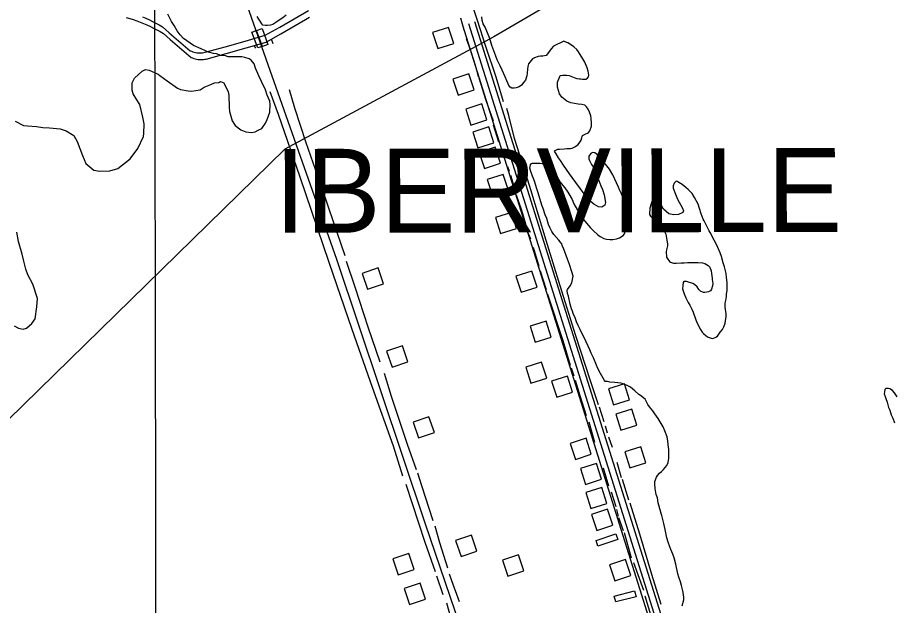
# Model space of a CAD drawing. Extents: x 3324104 to 3361979, y 612876 to 638273.
# Drawn here: x 3354198 to 3356289, y 625385 to 626786 of the extents above; entities that cross this region are included whole.
import ezdxf

# ---------------------------------------------------------------- set-up
doc = ezdxf.new("R2010")
doc.units = 0
for name, color, linetype in [('V-BLDG-OTLN', 7, 'Continuous'), ('V-BRDG-OTLN', 7, 'Continuous'), ('V-GRID-MAJR', 7, 'Continuous'), ('V-ROAD-CNTR', 7, 'Continuous'), ('V-SITE-VEGE', 7, 'Continuous'), ('V-TOPO-GNAM-IDEN', 7, 'Continuous'), ('V-TOPO-SHOR', 7, 'Continuous'), ('V-UTIL-LINE', 7, 'Continuous')]:
    doc.layers.add(name, color=color, linetype=linetype)

msp = doc.modelspace()

# ---------------------------------------------------------------- linework, layer by layer
at = {"layer": 'V-BLDG-OTLN'}
for points in [[(3355238.3, 626724.1), (3355226, 626762.1), (3355187.9, 626749.9), (3355200.2, 626711.8)], [(3355286.6, 626613.3), (3355274.4, 626651.4), (3355236.3, 626639.1), (3355248.6, 626601.1)], [(3355317.2, 626541.8), (3355305, 626579.9), (3355266.9, 626567.6), (3355279.1, 626529.5)], [(3355334.1, 626487.1), (3355321.9, 626525.2), (3355283.8, 626512.9), (3355296, 626474.9)], [(3355349.4, 626438.5), (3355337.2, 626476.6), (3355299.1, 626464.3), (3355311.4, 626426.3)], [(3355368.5, 626373.6), (3355356.2, 626411.7), (3355318.1, 626399.4), (3355330.4, 626361.3)], [(3355388, 626283.2), (3355375.8, 626321.3), (3355337.7, 626309), (3355349.9, 626271)], [(3355020, 626176.2), (3355032.8, 626138.3), (3355070.7, 626151.1), (3355057.9, 626189)], [(3355436.7, 626143.2), (3355424.5, 626181.3), (3355386.4, 626169.1), (3355398.6, 626131)], [(3355470.4, 626024.1), (3355458.2, 626062.2), (3355420.1, 626050), (3355432.3, 626011.9)], [(3355078.2, 625990.7), (3355091, 625952.8), (3355128.9, 625965.6), (3355116.1, 626003.5)], [(3355460.1, 625926.4), (3355447.8, 625964.5), (3355409.8, 625952.3), (3355422, 625914.2)], [(3355521.7, 625893.3), (3355509.5, 625931.4), (3355471.4, 625919.2), (3355483.6, 625881.1)], [(3355606.9, 625901.2), (3355618.8, 625863), (3355656.9, 625874.9), (3355645, 625913.1)], [(3355624.8, 625841), (3355636.7, 625802.8), (3355674.9, 625814.7), (3355663, 625852.9)], [(3355141.3, 625821.8), (3355154.1, 625783.9), (3355192, 625796.7), (3355179.2, 625834.6)], [(3355566.2, 625745), (3355554, 625783.1), (3355515.9, 625770.9), (3355528.1, 625732.8)], [(3355646.3, 625751.1), (3355658.2, 625712.9), (3355696.4, 625724.8), (3355684.5, 625763)], [(3355590.5, 625685.4), (3355578.2, 625723.5), (3355540.2, 625711.3), (3355552.4, 625673.2)], [(3355603.4, 625628.1), (3355591.2, 625666.2), (3355553.1, 625653.9), (3355565.3, 625615.9)], [(3355617.1, 625576.1), (3355604.8, 625614.1), (3355566.8, 625601.9), (3355579, 625563.8)], [(3355242.7, 625539.4), (3355255.5, 625501.5), (3355293.4, 625514.3), (3355280.6, 625552.2)], [(3355629.3, 625542), (3355581.9, 625526.2), (3355577.5, 625539.5), (3355624.9, 625555.2)], [(3355143.9, 625470.8), (3355131.1, 625508.7), (3355093.2, 625495.9), (3355105.9, 625458)], [(3355354.5, 625492.9), (3355367, 625454.9), (3355405, 625467.5), (3355392.4, 625505.5)], [(3355660.1, 625456.1), (3355647.9, 625494.2), (3355609.8, 625481.9), (3355622, 625443.9)], [(3355171, 625399.8), (3355158.2, 625437.8), (3355120.3, 625425), (3355133.1, 625387.1)], [(3355672.9, 625405.8), (3355624.4, 625393.7), (3355621, 625407.3), (3355669.5, 625419.4)]]:
    msp.add_lwpolyline(points, close=True, dxfattribs=at)
at = {"layer": 'V-BRDG-OTLN'}
msp.add_lwpolyline([(3354771.1, 626713.4), (3354757.2, 626750.7), (3354767.9, 626754.8), (3354781.3, 626759.3), (3354795.2, 626721.1), (3354782.2, 626716.4)], close=True, dxfattribs=at)
msp.add_lwpolyline([(3354782.2, 626716.4), (3354775.9, 626733.5), (3354767.9, 626754.8)], dxfattribs=at)
at = {"layer": 'V-GRID-MAJR'}
msp.add_spline([(3354542.6, 618302.9), (3354530.3, 624362.2), (3354517.9, 630423.5), (3354505.6, 636484.8), (3354505.6, 636486.7)], degree=3, dxfattribs=at)
at = {"layer": 'V-ROAD-CNTR'}
for points in [[(3352021.7, 630244.3), (3352651.6, 629771.2), (3353683.7, 628994.4), (3353943.5, 628801.2), (3354006.8, 628745.3), (3354059.1, 628688.9), (3354091.2, 628651.6), (3354110.9, 628626.3), (3354134.3, 628589.9), (3354154.4, 628550.8), (3354177.8, 628494.1), (3354236, 628339.1), (3354477.5, 627603.8), (3354685.1, 626987.4), (3354756.4, 626784.5), (3354959, 626210.1), (3355169.5, 625581.4), (3355397.3, 624912.7), (3355884.2, 623441.8)], [(3356251.3, 623612.2), (3355260.1, 626766.4)], [(3356265.7, 623616.7), (3355274.4, 626770.8)], [(3356280, 623621.2), (3355288.7, 626775.3)]]:
    msp.add_lwpolyline(points, dxfattribs=at)
at = {"layer": 'V-SITE-VEGE'}
for p, q in [((3354773.3, 626782.1), (3354769.4, 626788.4)), ((3354830.8, 626785.3), (3354821.7, 626779.1)), ((3354838.8, 626791.5), (3354830.8, 626785.3)), ((3354777.9, 626774.9), (3354773.3, 626782.1)), ((3354780.6, 626771), (3354777.9, 626774.9)), ((3354783.3, 626767.4), (3354780.6, 626771)), ((3354789.2, 626766.5), (3354783.3, 626767.4)), ((3354794, 626766.5), (3354789.2, 626766.5)), ((3354801.5, 626767.2), (3354794, 626766.5)), ((3354806.6, 626769.5), (3354801.5, 626767.2)), ((3354816.1, 626775.6), (3354806.6, 626769.5)), ((3354821.7, 626779.1), (3354816.1, 626775.6))]:
    msp.add_line(p, q, dxfattribs=at)
for points in [[(3354489.9, 626578.3), (3354482.6, 626590), (3354474.3, 626603.9), (3354471.3, 626612.4), (3354471.5, 626630.4), (3354476.9, 626640.9), (3354495.1, 626657.7), (3354503.7, 626661.8), (3354512.1, 626660.6), (3354519.5, 626657.4), (3354533.2, 626650.8), (3354537.4, 626647.6), (3354555.2, 626634.7), (3354579.4, 626617.4), (3354586.8, 626614.1), (3354604.7, 626610.7), (3354613.2, 626610.6), (3354633.4, 626613.6), (3354643, 626619.8), (3354659, 626626), (3354667.5, 626630.1), (3354678.1, 626631), (3354682.4, 626633.1), (3354689.7, 626629.8), (3354700.1, 626608.5), (3354702.1, 626601.1), (3354702.8, 626571.4), (3354703.7, 626561.8), (3354709.8, 626539.5), (3354717.1, 626528.8), (3354730.7, 626518.1), (3354742.3, 626513.7), (3354756.1, 626511.4), (3354764.6, 626513.4), (3354772, 626517.5), (3354780.6, 626521.7), (3354789.2, 626534.3), (3354793.5, 626542.7), (3354800.1, 626560.6), (3354800.3, 626578.6), (3354799.4, 626586.1), (3354793.2, 626601), (3354789.1, 626613.8), (3354779.8, 626632.9), (3354773.6, 626646.8), (3354765.4, 626664.9), (3354762.4, 626675.5), (3354755, 626684.1), (3354750.8, 626687.3), (3354740.3, 626690.6), (3354732.9, 626691.8), (3354700.1, 626692.2), (3354693.7, 626694.4), (3354683.1, 626695.6), (3354672.6, 626698.9), (3354665.2, 626700), (3354653.6, 626703.4), (3354646.2, 626706.6), (3354635.7, 626711), (3354617.7, 626718.7), (3354593.6, 626735.9), (3354586.3, 626744.5), (3354579, 626754.1), (3354571.7, 626766.9), (3354565.5, 626776.5), (3354556.2, 626793.6)], [(3355415, 626668.7), (3355413.7, 626662.5), (3355413.2, 626653), (3355412.4, 626647.1), (3355409.1, 626636.5), (3355405.5, 626631.4), (3355399.9, 626624.8), (3355394.3, 626620.9), (3355387.2, 626617.9), (3355382.4, 626617.5), (3355376.5, 626617.6), (3355372.6, 626619.6), (3355369.9, 626624), (3355367.6, 626628), (3355364.9, 626634.7), (3355360.7, 626644.2), (3355353.4, 626660.1), (3355348.8, 626670.7), (3355341.5, 626684.6), (3355338.5, 626693.7), (3355329.3, 626719.4), (3355324, 626735.7), (3355312.9, 626762.6), (3355308.7, 626770.9), (3355305.7, 626778.8), (3355305.4, 626787.1)], [(3355561.7, 626458.1), (3355560.5, 626455.4), (3355560.4, 626449.1), (3355561.9, 626444.7), (3355566.9, 626435.2), (3355571.9, 626427.3), (3355576.1, 626418.2), (3355584.2, 626397.6), (3355589.1, 626384.5), (3355592.6, 626375.8), (3355596.7, 626363.5), (3355599.7, 626344.6), (3355598, 626338.7), (3355591.3, 626334.1), (3355583.4, 626334.5), (3355572, 626341.4), (3355563.5, 626348.2), (3355556.5, 626356.2), (3355549.5, 626365.3), (3355520.4, 626404.7), (3355513.8, 626413.4), (3355499.9, 626434.1), (3355493, 626444.8), (3355487.9, 626451.6), (3355482.1, 626460.7), (3355479.4, 626465.8), (3355478.7, 626467.8), (3355486.6, 626471.7), (3355490.5, 626472.4), (3355501.6, 626473.1), (3355507.9, 626473.8), (3355516.2, 626473.7), (3355520.5, 626474.8), (3355526.9, 626477.5), (3355529.6, 626479), (3355534.8, 626482.9), (3355536.8, 626485.6), (3355539.6, 626489.9), (3355541.6, 626493.4), (3355543.7, 626498.9), (3355544.5, 626502.1), (3355544.9, 626504.4), (3355552.8, 626508.3), (3355557.2, 626509.8), (3355559.6, 626512.1), (3355562.8, 626516), (3355566.5, 626527), (3355566.6, 626534.9), (3355565.9, 626545.5), (3355565.2, 626551.4), (3355561.8, 626560.6), (3355558.7, 626567.7), (3355554.8, 626572.8), (3355550.9, 626576.8), (3355543.5, 626578.5), (3355534.8, 626579.4), (3355517.5, 626582.4), (3355507.7, 626586.8), (3355496, 626596), (3355490.6, 626603.6), (3355485.7, 626619.4), (3355485.8, 626631.6), (3355491.1, 626644.9), (3355492.3, 626647.3), (3355497.9, 626648.4), (3355507.3, 626648.7), (3355513.2, 626647.4), (3355521, 626644.2), (3355525, 626643), (3355528.9, 626641.3), (3355531.6, 626640.5), (3355538.3, 626640), (3355541.5, 626640), (3355545.4, 626638.8), (3355552.9, 626638.7), (3355556.9, 626641), (3355559.7, 626644.5), (3355560.1, 626648.4), (3355559, 626657.9), (3355556.4, 626665.8), (3355550.6, 626679.3), (3355546, 626687.2), (3355535.6, 626703.9), (3355531.3, 626709.8), (3355524.3, 626716.2), (3355519.2, 626719.8), (3355509.8, 626725.5), (3355503.6, 626727.9), (3355500.8, 626729.1), (3355476.3, 626717.6), (3355470.7, 626711), (3355461.5, 626699.3), (3355458.3, 626695.4), (3355450.8, 626693.9), (3355444.8, 626694), (3355439.7, 626692.9), (3355431, 626689.8), (3355425.9, 626687.1), (3355419.5, 626679.7), (3355416.6, 626675.4), (3355415, 626668.7)], [(3354192.8, 626538.5), (3354212.8, 626528.7), (3354222.3, 626527.6), (3354243.5, 626526.2), (3354258.3, 626523.9), (3354274.1, 626522.7), (3354299.5, 626520.2), (3354314.3, 626515.8), (3354332.2, 626505), (3354340.5, 626490.1), (3354352.8, 626457.1), (3354361, 626437.9), (3354379.9, 626421.8), (3354393.6, 626419.5), (3354418, 626420.2), (3354437.2, 626426.4), (3354467.1, 626449.3), (3354485.4, 626473.4), (3354498.5, 626501.9), (3354499.7, 626509.3), (3354499.9, 626532.6), (3354497, 626548.5), (3354489.9, 626578.3)], [(3355545.7, 626028.5), (3355539.2, 626042), (3355535, 626052.3), (3355530.7, 626061), (3355527.3, 626070.5), (3355523.1, 626080.8), (3355521.6, 626085.9), (3355519.3, 626091.5), (3355515.9, 626103), (3355511.4, 626121.5), (3355509.1, 626128.3), (3355508.8, 626135), (3355509.2, 626137.7), (3355516, 626146.7), (3355520.1, 626153.3), (3355521.7, 626161.6), (3355522.6, 626169.8), (3355519.6, 626180.1), (3355513.9, 626197.1), (3355509, 626209.8), (3355500.6, 626233.5), (3355496.7, 626242.3), (3355495.6, 626246.2), (3355494.5, 626248.2), (3355489, 626255), (3355477, 626268.5), (3355471.9, 626275.7), (3355468.1, 626283.6), (3355464.3, 626292.7), (3355460.1, 626306.5), (3355456.3, 626315.6), (3355451.4, 626330.3), (3355448.3, 626339), (3355444.5, 626352), (3355438.5, 626370.2), (3355436.6, 626377.7), (3355433.2, 626387.6), (3355431.6, 626393.2), (3355428.2, 626401.9), (3355426.3, 626407.4), (3355421.7, 626418.5), (3355420.2, 626424.8), (3355419.9, 626426.8), (3355421.5, 626434.7), (3355423.9, 626438.2), (3355425.9, 626438.5), (3355430.6, 626438.9), (3355444, 626438.7), (3355448.8, 626438.3), (3355457, 626435.4), (3355463.3, 626432.6), (3355471.5, 626427.3), (3355476.1, 626422.9), (3355480.8, 626413.8), (3355484.2, 626407.9), (3355492.3, 626393.2), (3355498.5, 626385.6), (3355502.8, 626380.1), (3355509.8, 626369.3), (3355512.5, 626365.8), (3355520.2, 626352.3), (3355524.4, 626342), (3355533.3, 626326.9), (3355547.9, 626304.3), (3355554.5, 626295.9), (3355563.9, 626284.8), (3355570.5, 626278), (3355581.8, 626267.6), (3355587.6, 626264), (3355595.8, 626259.1), (3355602.1, 626257.5), (3355610.4, 626257), (3355617.1, 626256.9), (3355626.2, 626258.4), (3355633.7, 626261), (3355642.4, 626266.1), (3355645.2, 626270.4), (3355647.3, 626279.4), (3355647.7, 626308.1), (3355648.6, 626320.3), (3355647.9, 626329.8), (3355646.1, 626344.4), (3355643.5, 626352.3), (3355638.1, 626365.8), (3355633.5, 626375.3), (3355630.8, 626381.2), (3355626.6, 626391.9), (3355617.4, 626410.9), (3355609.3, 626424.4), (3355600, 626436.4), (3355596.9, 626439.6), (3355593.8, 626443.5), (3355589.9, 626447.5), (3355584.5, 626452.7), (3355582.1, 626455.5), (3355580.2, 626459.1), (3355577.9, 626461.1), (3355574.3, 626463.5), (3355569.6, 626463.9), (3355566.1, 626462.4), (3355561.7, 626458.1)], [(3355888.2, 626121), (3355888.7, 626126.9), (3355890, 626135.1), (3355890.2, 626154), (3355888.8, 626166.3), (3355887.3, 626175.7), (3355883.6, 626191.5), (3355880.9, 626201.4), (3355876.4, 626216), (3355873.4, 626224.8), (3355868, 626237.8), (3355864.5, 626245), (3355859.2, 626255.3), (3355849.5, 626273.5), (3355847.2, 626277.5), (3355842.2, 626287), (3355839.1, 626293.7), (3355835.3, 626301.7), (3355833, 626305.2), (3355828, 626317.9), (3355823.9, 626330.9), (3355820.8, 626340.8), (3355812.4, 626356.7), (3355806.6, 626366.2), (3355797.2, 626376.2), (3355791.8, 626381), (3355782.4, 626387.8), (3355778.9, 626390.6), (3355770.7, 626395.4), (3355768.3, 626396.2), (3355763.5, 626391.2), (3355761.5, 626384.5), (3355761.4, 626379.4), (3355766.8, 626365.1), (3355771.7, 626353.3), (3355779.8, 626338.6), (3355783.7, 626331.8), (3355785.6, 626325.1), (3355784.3, 626321.2), (3355774, 626316.6), (3355763, 626315.6), (3355750.8, 626317.7), (3355737.9, 626329.3), (3355733.3, 626337.6), (3355726.8, 626347.5), (3355722.9, 626351.1), (3355720.1, 626352.7), (3355715.4, 626352.8), (3355711.4, 626348.9), (3355708.6, 626342.2), (3355705.7, 626331.2), (3355705.1, 626316.7), (3355707.4, 626312.3), (3355712.1, 626307.5), (3355717.1, 626303.9), (3355722.6, 626299.1), (3355729.2, 626294.7), (3355731.6, 626293.5), (3355743.5, 626269.3), (3355746.5, 626255.1), (3355747.6, 626246.4), (3355747.5, 626242.1), (3355745.4, 626232.6), (3355744.6, 626227.1), (3355745.2, 626214.9), (3355746.7, 626212.1), (3355752.6, 626204.6), (3355754.9, 626203), (3355762, 626200.5), (3355768.3, 626200.1), (3355780.1, 626201.1), (3355787.2, 626201.4), (3355796.6, 626202.1), (3355803.3, 626202.4), (3355821.1, 626202.2), (3355831.3, 626201.6), (3355836.8, 626199.6), (3355844.6, 626195.2), (3355848.5, 626190.8), (3355851.6, 626182.5), (3355853, 626175.8), (3355854.1, 626165.1), (3355854, 626161.2), (3355855.5, 626152.1), (3355855.4, 626146.2), (3355852.6, 626138.3), (3355850.6, 626134.8), (3355845.4, 626132.1), (3355841.9, 626131), (3355837.1, 626130.3), (3355833.6, 626130.3), (3355826.5, 626133.5), (3355822.2, 626137.9), (3355818.4, 626144.3), (3355812.1, 626149.9), (3355807.8, 626152.3), (3355793.3, 626156.8), (3355786.6, 626156.9), (3355785, 626154.5), (3355784.1, 626147.5), (3355783.7, 626139.6)], [(3354189.9, 626051.2), (3354200.4, 626045.8), (3354212, 626043.5), (3354219.5, 626045.5), (3354232.3, 626057), (3354239.9, 626067.5), (3354244.5, 626096.1), (3354245.8, 626116.2), (3354234.6, 626150.2), (3354223.2, 626172.6), (3354218.1, 626186.5), (3354213, 626205.6), (3354209, 626221.5), (3354200.9, 626252.4), (3354196.9, 626274.7)], [(3355783.7, 626139.6), (3355787.8, 626127.3), (3355791.7, 626118.2), (3355797, 626107.1), (3355800.9, 626100.4), (3355805.9, 626090.5), (3355808.6, 626083.7), (3355815, 626065.1), (3355818.9, 626057.2), (3355826.6, 626042.1), (3355830.4, 626036.2), (3355833.5, 626032.6), (3355840.2, 626027), (3355844.5, 626024.2), (3355851.9, 626021.7), (3355856.2, 626021.3), (3355863, 626024), (3355866.6, 626026.7), (3355869.8, 626031), (3355873, 626035.7), (3355879, 626042.7), (3355882.2, 626048.9), (3355885.1, 626057.2), (3355886.3, 626063.1), (3355887.6, 626073.3), (3355887.7, 626080), (3355885.5, 626095.4), (3355885.6, 626104.8), (3355886.5, 626111.5), (3355888.2, 626121)], [(3355782.7, 625383.8), (3355786.4, 625398), (3355786.5, 625404.7), (3355785.1, 625416.1), (3355784.4, 625420), (3355781.4, 625432.3), (3355779.1, 625441), (3355774.9, 625452.5), (3355772.6, 625460.4), (3355767.4, 625483.3), (3355763.3, 625498.3), (3355760.6, 625507), (3355756, 625518.1), (3355753.4, 625524.8), (3355749.2, 625535.9), (3355746.5, 625546.2), (3355742.4, 625565.5), (3355738.7, 625580.2), (3355734.2, 625599.1), (3355732.7, 625604.3), (3355730, 625612.6), (3355729.7, 625615.3), (3355727.4, 625623.6), (3355725.9, 625629.6), (3355723.7, 625641), (3355721, 625649.3), (3355718.4, 625663.9), (3355717.4, 625673.8), (3355717.5, 625680.5), (3355721.5, 625690.7), (3355723.9, 625694.6), (3355728.7, 625700.4), (3355733.5, 625703.9), (3355738.3, 625708.6), (3355746.3, 625718.7), (3355749.1, 625725.4), (3355750.9, 625736), (3355751, 625744.3), (3355750.7, 625756.9), (3355750.4, 625761.6), (3355748.6, 625776.6), (3355746.8, 625786.5), (3355741.4, 625801.1), (3355737.6, 625810.2), (3355725.6, 625830.5), (3355717.9, 625841.6), (3355712.5, 625848.8), (3355705.1, 625857.9), (3355701.2, 625863.9), (3355697, 625871.8), (3355694.3, 625876.6), (3355683.4, 625885), (3355679.5, 625887.8), (3355670.1, 625896.2), (3355659.6, 625904.6), (3355650.2, 625909.8), (3355645.9, 625911.5), (3355640, 625913.9), (3355636.5, 625914.3), (3355629, 625915.6), (3355621.9, 625916.5), (3355610.5, 625917), (3355604.6, 625918.3), (3355599.5, 625918.7), (3355597.5, 625921.1), (3355594.5, 625926.7), (3355587.9, 625937.4), (3355581, 625951.3), (3355578.3, 625957.6), (3355571.4, 625975), (3355565.7, 625986.1), (3355562.6, 625994), (3355549.9, 626021.4), (3355545.7, 626028.5)], [(3356295.3, 625882.3), (3356288.8, 625891.8), (3356284.5, 625897), (3356278.2, 625901), (3356274.3, 625902.2), (3356268.4, 625901.5), (3356266, 625899.6), (3356264.8, 625894.1), (3356264.7, 625889.4), (3356266.6, 625882.6), (3356268.5, 625878.3), (3356271.2, 625869.2), (3356274.9, 625856.9), (3356277.6, 625850.2), (3356281.4, 625839.1), (3356284.9, 625831.2), (3356289.1, 625820.1)]]:
    msp.add_lwpolyline(points, dxfattribs=at)
at = {"layer": 'V-TOPO-SHOR'}
for p, q in [((3355263.4, 626755.6), (3355255.4, 626784.3)), ((3354807.9, 626722.7), (3354803.4, 626734.5)), ((3354766.2, 626712.7), (3354762.7, 626719.2)), ((3355297.4, 626644.4), (3355293, 626660.8)), ((3354820.2, 626555), (3354800.8, 626608.9)), ((3354859.7, 626570.1), (3354846.7, 626613.1)), ((3355369.2, 626552.6), (3355364.4, 626569.3)), ((3355345.8, 626488.7), (3355332.9, 626529)), ((3355358.8, 626453.3), (3355350.1, 626478.5)), ((3355371, 626419.2), (3355367.4, 626430.1)), ((3355385.4, 626372.8), (3355374.5, 626409.6)), ((3355422.2, 626257.4), (3355414.4, 626275.8)), ((3355441.8, 626192.6), (3355428.1, 626237.6)), ((3355459.2, 626136.6), (3355445.4, 626181.7)), ((3355524.9, 625931.2), (3355519.1, 625950.3)), ((3355597.2, 625822.6), (3355585.7, 625857.4)), ((3355574.7, 625772.9), (3355560.9, 625821.4)), ((3355604.5, 625795.3), (3355600.2, 625811.7)), ((3355616.7, 625761.2), (3355608.1, 625785.8)), ((3355638.5, 625688.8), (3355627.6, 625725.7)), ((3355607.9, 625669.2), (3355595.6, 625712.2)), ((3355655.8, 625635.6), (3355640.6, 625684.8)), ((3355625.2, 625620), (3355614.3, 625654.9)), ((3355631, 625597.5), (3355627.3, 625613.2)), ((3355642.6, 625562.7), (3355631.8, 625593.4)), ((3355662.2, 625497.3), (3355645.2, 625558.1)), ((3355691, 625420.4), (3355667.8, 625486.8)), ((3355213, 625410.3), (3355197.9, 625454.7)), ((3355721.4, 625319.1), (3355694.6, 625407.1)), ((3355234.6, 625344.8), (3355221.6, 625390.6))]:
    msp.add_line(p, q, dxfattribs=at)
for points in [[(3355357.2, 626584.5), (3355339.3, 626643.3), (3355314.5, 626716.3), (3355294.9, 626778.3), (3355278.7, 626827.2), (3355264.5, 626874.8), (3355262.2, 626890.3)], [(3354457.1, 626785.9), (3354465.6, 626783.4), (3354474, 626780.8), (3354482.3, 626777.9), (3354490.6, 626774.9), (3354498.8, 626771.6), (3354506.9, 626768.1), (3354514.9, 626764.5), (3354522.8, 626760.6), (3354530.6, 626756.6), (3354538.4, 626752.3), (3354546, 626747.9), (3354562.3, 626733.3), (3354578.9, 626718.9), (3354595.7, 626704.8), (3354612.6, 626690.8), (3354615.6, 626689.5), (3354618.8, 626688.3), (3354621.9, 626687.3), (3354625.2, 626686.5), (3354628.4, 626686), (3354631.8, 626685.6), (3354635.1, 626685.4), (3354638.4, 626685.5), (3354641.7, 626685.8), (3354645, 626686.2), (3354648.3, 626686.9), (3354695.9, 626700.1), (3354743.5, 626713.6), (3354791, 626727.4), (3354825.6, 626747.1), (3354860.1, 626766.9), (3354894.5, 626786.9)], [(3354496.4, 626787.5), (3354504.5, 626784), (3354512.5, 626780.3), (3354520.4, 626776.5), (3354528.2, 626772.4), (3354536, 626768.2), (3354543.6, 626763.7), (3354560, 626749.1), (3354576.5, 626734.8), (3354593.3, 626720.6), (3354610.2, 626706.7), (3354613.2, 626705.3), (3354616.4, 626704.2), (3354619.5, 626703.2), (3354622.8, 626702.4), (3354626.1, 626701.8), (3354629.4, 626701.5), (3354632.7, 626701.3), (3354636, 626701.4), (3354639.3, 626701.6), (3354642.6, 626702.1), (3354645.9, 626702.8), (3354693.5, 626716), (3354741.1, 626729.5), (3354788.6, 626743.3), (3354823.2, 626762.9), (3354857.7, 626782.7), (3354892.1, 626802.7)], [(3355290.8, 626669), (3355278.6, 626706.5), (3355268.5, 626735.1)], [(3355332.7, 626538.6), (3355315.4, 626588.4), (3355298.8, 626641)], [(3355116.6, 625692.8), (3355094.2, 625764.4), (3355044.6, 625904.3), (3354995.8, 626042.7), (3354941.1, 626202.3), (3354872, 626405), (3354820.2, 626555)], [(3354979.2, 626218), (3354951.9, 626299.2), (3354925.3, 626375.6), (3354886.4, 626487.5), (3354859.7, 626570.1)], [(3355395, 626460), (3355383.4, 626497.6), (3355369.2, 626552.6)], [(3355583.6, 625862.9), (3355564.1, 625920.2), (3355529.5, 626027.3), (3355491.9, 626146.8), (3355458.6, 626254.6), (3355421.7, 626375.4), (3355398.6, 626449.1)], [(3355410, 626293.6), (3355400.6, 626325.7), (3355387.6, 626362.5)], [(3355062.9, 625964.2), (3355034.1, 626048.1), (3355003.1, 626143), (3354982.2, 626204.4)], [(3355516.9, 625956.5), (3355498.8, 626015.2), (3355462.8, 626125.7)], [(3355149.3, 625707.7), (3355127.7, 625768.4), (3355090.2, 625883), (3355072.9, 625937.6)], [(3355554.5, 625836.3), (3355539.3, 625884.1), (3355528.5, 625921)], [(3355188.9, 625586.2), (3355162.2, 625670.2), (3355152.8, 625700.2)], [(3355195, 625464.9), (3355169.9, 625535.2), (3355124.4, 625673)], [(3355732.7, 625386.9), (3355710.8, 625458.8), (3355681.9, 625554.6), (3355658.6, 625628.6)], [(3355224.3, 625473.6), (3355204.9, 625534.4), (3355193.9, 625574)], [(3355251.7, 625393.8), (3355233.7, 625443.6), (3355228, 625459.3)]]:
    msp.add_lwpolyline(points, dxfattribs=at)
at = {"layer": 'V-UTIL-LINE'}
msp.add_lwpolyline([(3359784.7, 628792), (3359575.6, 628700), (3358800.2, 628399.4), (3357925.3, 628038.7), (3356911.7, 627611.8), (3356551.8, 627434.8), (3356257.5, 627279.1), (3355333.6, 626739.6), (3354835.4, 626471.8), (3353699.4, 625361.8), (3352809.3, 624486.7), (3352376.1, 623589), (3351982, 622613.6), (3351538, 621499.1)], dxfattribs=at)

# ---------------------------------------------------------------- texts
at = {"layer": 'V-TOPO-GNAM-IDEN'}
msp.add_text('IBERVILLE', height=200, rotation=0.0909, dxfattribs=at).set_placement((3354811.1, 626272.7))

doc.saveas('drawing.dxf')
